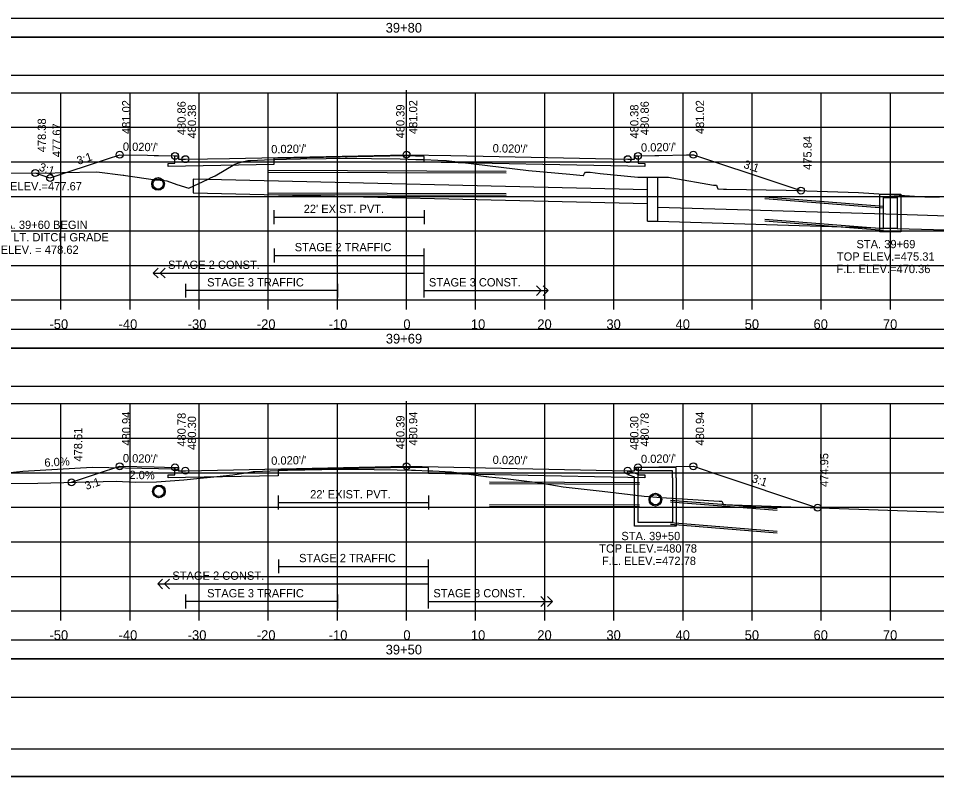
# Model space of a CAD drawing. Extents: x 1371057 to 1372761, y 380005 to 390517.
# Drawn here: x 1371838 to 1371970.9, y 381498.4 to 381608.2 of the extents above; entities that cross this region are included whole.
import ezdxf

# ---------------------------------------------------------------- set-up
doc = ezdxf.new("R2010")
doc.units = 0
for name, color, linetype in [('R_Alt Surface', 7, 'Continuous'), ('R_Axis', 7, 'Continuous'), ('R_Axis Annot', 7, 'Continuous'), ('R_Border', 7, 'Continuous'), ('R_Detour', 7, 'Continuous'), ('R_Dimension', 7, 'Continuous'), ('R_Drive', 7, 'Continuous'), ('R_Exist Surface', 7, 'Continuous'), ('R_Fin Surface', 7, 'Continuous'), ('R_Grid', 7, 'Continuous'), ('R_No Plot', 7, 'Continuous'), ('R_Striping', 7, 'Continuous'), ('R_Water', 7, 'Continuous'), ('R_Water Annot', 7, 'Continuous'), ('R_Xsect Elev', 7, 'Continuous'), ('R_Xsect Slope', 7, 'Continuous')]:
    doc.layers.add(name, color=color, linetype=linetype)

msp = doc.modelspace()

# ---------------------------------------------------------------- linework, layer by layer
at = {"layer": 'R_Alt Surface'}
for points in [[(1371927.71, 381588.29), (1371927.71, 381587.21), (1371928.71, 381587.19), (1371928.71, 381586.76), (1371926.21, 381586.81), (1371896.75, 381587.39), (1371896.75, 381588.22), (1371894.21, 381588.28), (1371875, 381587.89), (1371875, 381587.06), (1371862.21, 381586.81), (1371859.71, 381586.76), (1371859.71, 381587.19), (1371860.71, 381587.21), (1371860.71, 381588.29)], [(1371875, 381580.42), (1371875, 381578.42)], [(1371896.75, 381580.42), (1371896.75, 381578.42)], [(1371875, 381579.42), (1371896.75, 381579.42)], [(1371927.71, 381543.2), (1371927.71, 381542.12), (1371928.71, 381542.1), (1371928.71, 381541.67), (1371926.21, 381541.72), (1371897.39, 381542.3), (1371897.38, 381543.13), (1371894.21, 381543.19), (1371875.64, 381542.82), (1371875.64, 381541.99), (1371862.21, 381541.72), (1371859.71, 381541.67), (1371859.71, 381542.1), (1371860.71, 381542.12), (1371860.71, 381543.2)], [(1371875.64, 381539.11), (1371875.64, 381537.11)], [(1371897.38, 381539.11), (1371897.38, 381537.11)], [(1371875.64, 381538.11), (1371897.38, 381538.11)]]:
    msp.add_lwpolyline(points, dxfattribs=at)
at = {"layer": 'R_Axis'}
for p, q in [((1371744.21, 381567.43), (1372044.21, 381567.43)), ((1371844.21, 381566.03), (1371844.21, 381567.43)), ((1371854.21, 381566.03), (1371854.21, 381567.43)), ((1371864.21, 381566.03), (1371864.21, 381567.43)), ((1371874.21, 381566.03), (1371874.21, 381567.43)), ((1371884.21, 381566.03), (1371884.21, 381567.43)), ((1371894.21, 381566.03), (1371894.21, 381567.43)), ((1371904.21, 381566.03), (1371904.21, 381567.43)), ((1371914.21, 381566.03), (1371914.21, 381567.43)), ((1371924.21, 381566.03), (1371924.21, 381567.43)), ((1371934.21, 381566.03), (1371934.21, 381567.43)), ((1371944.21, 381566.03), (1371944.21, 381567.43)), ((1371954.21, 381566.03), (1371954.21, 381567.43)), ((1371964.21, 381566.03), (1371964.21, 381567.43)), ((1371744.21, 381522.43), (1372044.21, 381522.43)), ((1371844.21, 381521.03), (1371844.21, 381522.43)), ((1371854.21, 381521.03), (1371854.21, 381522.43)), ((1371864.21, 381521.03), (1371864.21, 381522.43)), ((1371874.21, 381521.03), (1371874.21, 381522.43)), ((1371884.21, 381521.03), (1371884.21, 381522.43)), ((1371894.21, 381521.03), (1371894.21, 381522.43)), ((1371904.21, 381521.03), (1371904.21, 381522.43)), ((1371914.21, 381521.03), (1371914.21, 381522.43)), ((1371924.21, 381521.03), (1371924.21, 381522.43)), ((1371934.21, 381521.03), (1371934.21, 381522.43)), ((1371944.21, 381521.03), (1371944.21, 381522.43)), ((1371954.21, 381521.03), (1371954.21, 381522.43)), ((1371964.21, 381521.03), (1371964.21, 381522.43))]:
    msp.add_line(p, q, dxfattribs=at)
at = {"layer": 'R_Border'}
msp.add_line((1372052.39, 381502.43), (1371736.21, 381502.43), dxfattribs=at)
at = {"layer": 'R_Detour'}
for points in [[(1371741.06, 381605.47), (1372047.37, 381605.47), (1372047.37, 381608.18), (1371741.06, 381608.18)], [(1371741.06, 381560.47), (1372047.37, 381560.47), (1372047.37, 381563.18), (1371741.06, 381563.18)], [(1371741.06, 381515.47), (1372047.37, 381515.47), (1372047.37, 381518.18), (1371741.06, 381518.18)]]:
    msp.add_lwpolyline(points, close=True, dxfattribs=at)
at = {"layer": 'R_Dimension'}
for points in [[(1371741.06, 381599.95), (1372047.37, 381599.95), (1372047.37, 381605.47), (1371741.06, 381605.47)], [(1371741.06, 381554.95), (1372047.37, 381554.95), (1372047.37, 381560.47), (1371741.06, 381560.47)], [(1371741.06, 381509.95), (1372047.37, 381509.95), (1372047.37, 381515.47), (1371741.06, 381515.47)]]:
    msp.add_lwpolyline(points, close=True, dxfattribs=at)
at = {"layer": 'R_Drive'}
for p, q in [((1371838.72, 381542.59), (1371828.21, 381541.53)), ((1371848.72, 381543.19), (1371838.72, 381542.59)), ((1371860.72, 381542.95), (1371848.72, 381543.19)), ((1371861.22, 381542.7), (1371860.72, 381542.95))]:
    msp.add_line(p, q, dxfattribs=at)
at = {"layer": 'R_Exist Surface'}
for points in [[(1371835.39, 381585.84), (1371842.25, 381585.79), (1371844.42, 381585.9), (1371849.4, 381586), (1371853.2, 381585.52), (1371853.29, 381585.51), (1371853.53, 381585.47), (1371857.88, 381584.8), (1371859.19, 381584.72), (1371859.52, 381584.66), (1371860.99, 381584.14), (1371862.69, 381583.61), (1371865.49, 381584.94), (1371865.85, 381585.1), (1371866.5, 381585.42), (1371869.36, 381587.1), (1371870.43, 381587.42), (1371871.27, 381587.64), (1371871.62, 381587.62), (1371873.68, 381587.7), (1371875, 381587.76), (1371875.14, 381587.77), (1371876.84, 381587.82), (1371878.87, 381587.87), (1371882.59, 381587.93), (1371885.32, 381587.96), (1371885.53, 381587.96), (1371885.53, 381587.96), (1371885.53, 381587.96), (1371885.62, 381587.96), (1371889.15, 381587.91), (1371893.31, 381587.84), (1371895.55, 381587.78), (1371896.75, 381587.74), (1371898.74, 381587.66), (1371900.01, 381587.6), (1371911.85, 381586.16), (1371917.84, 381585.62), (1371919.78, 381585.45), (1371919.81, 381585.45), (1371919.82, 381585.46), (1371919.97, 381585.72), (1371920.11, 381585.94), (1371920.12, 381585.94), (1371920.76, 381585.91), (1371922.22, 381585.75), (1371927.68, 381585.21), (1371928.03, 381585.21), (1371929.98, 381585.22), (1371931.68, 381585.21), (1371932.09, 381585.2), (1371932.6, 381585.13), (1371938.64, 381584.03), (1371938.88, 381584.04), (1371939.04, 381584.04), (1371939.16, 381583.74), (1371939.24, 381583.54), (1371940.06, 381583.47), (1371940.51, 381583.45), (1371949.13, 381583.33), (1371959.61, 381583.01), (1371969.21, 381582.38), (1371971.26, 381582.29)], [(1371824.37, 381540.79), (1371840.88, 381540.93), (1371852.18, 381541.19), (1371855, 381541.07), (1371858.04, 381541.09), (1371862, 381541.38), (1371864.36, 381541.66), (1371865.84, 381541.77), (1371869.08, 381542.13), (1371871.24, 381542.44), (1371872.03, 381542.6), (1371872.25, 381542.61), (1371874.5, 381542.72), (1371875.64, 381542.76), (1371875.64, 381542.76), (1371875.69, 381542.77), (1371875.77, 381542.77), (1371876.99, 381542.8), (1371884.46, 381542.94), (1371885.98, 381542.96), (1371886.12, 381542.95), (1371886.12, 381542.95), (1371886.12, 381542.95), (1371886.18, 381542.95), (1371892.84, 381542.84), (1371894.93, 381542.8), (1371895.5, 381542.78), (1371897.38, 381542.71), (1371898.03, 381542.68), (1371900.7, 381542.55), (1371905.68, 381541.88), (1371905.83, 381541.86), (1371906.13, 381541.84), (1371908.12, 381541.66), (1371913.55, 381540.96), (1371916.86, 381540.41), (1371922.49, 381539.75), (1371928.58, 381539.04), (1371931.07, 381538.85), (1371939.43, 381538.31), (1371939.58, 381538.31), (1371939.83, 381538.31), (1371939.9, 381538.12), (1371940.03, 381537.81), (1371940.53, 381537.79), (1371941.35, 381537.79), (1371976.47, 381536.6)]]:
    msp.add_lwpolyline(points, dxfattribs=at)
at = {"layer": 'R_Fin Surface'}
for points in [[(1371840.49, 381585.81), (1371842.43, 381585.16), (1371842.65, 381585.09), (1371850.96, 381587.86), (1371852.71, 381588.45), (1371856.71, 381588.37), (1371857.71, 381588.35), (1371858.31, 381588.33), (1371860.71, 381588.29), (1371860.81, 381588.29), (1371861.21, 381588.29), (1371861.22, 381587.89), (1371861.22, 381587.79), (1371861.42, 381587.79), (1371862.21, 381587.81), (1371868.61, 381587.93), (1371894.21, 381588.45), (1371900.61, 381588.32), (1371926.21, 381587.81), (1371926.41, 381587.8), (1371927.21, 381587.79), (1371927.21, 381588.19), (1371927.21, 381588.29), (1371927.61, 381588.29), (1371927.71, 381588.29), (1371930.11, 381588.33), (1371930.71, 381588.35), (1371934.71, 381588.43), (1371935.71, 381588.45), (1371948.07, 381584.33), (1371951.27, 381583.26)], [(1371845.74, 381541.04), (1371849.52, 381542.3), (1371852.71, 381543.36), (1371857.71, 381543.26), (1371860.71, 381543.2), (1371861.21, 381543.2), (1371861.22, 381542.7), (1371862.21, 381542.72), (1371869.19, 381542.86), (1371894.21, 381543.36), (1371926.21, 381542.72), (1371927.21, 381542.7), (1371927.21, 381543.2), (1371927.71, 381543.2), (1371930.71, 381543.26), (1371935.71, 381543.36), (1371938.53, 381542.42), (1371953.68, 381537.37)]]:
    msp.add_lwpolyline(points, dxfattribs=at)
at = {"layer": 'R_Grid'}
for p, q in [((1371744.21, 381597.43), (1372044.21, 381597.43)), ((1371844.21, 381567.43), (1371844.21, 381597.43)), ((1371854.21, 381567.43), (1371854.21, 381597.43)), ((1371864.21, 381567.43), (1371864.21, 381597.43)), ((1371874.21, 381567.43), (1371874.21, 381597.43)), ((1371884.21, 381567.43), (1371884.21, 381597.43)), ((1371894.21, 381567.43), (1371894.21, 381597.43)), ((1371904.21, 381567.43), (1371904.21, 381597.43)), ((1371914.21, 381567.43), (1371914.21, 381597.43)), ((1371924.21, 381567.43), (1371924.21, 381597.43)), ((1371934.21, 381567.43), (1371934.21, 381597.43)), ((1371944.21, 381567.43), (1371944.21, 381597.43)), ((1371954.21, 381567.43), (1371954.21, 381597.43)), ((1371964.21, 381567.43), (1371964.21, 381597.43)), ((1371744.21, 381592.43), (1372044.21, 381592.43)), ((1371744.21, 381587.43), (1372044.21, 381587.43)), ((1371744.21, 381582.43), (1372044.21, 381582.43)), ((1371744.21, 381577.43), (1372044.21, 381577.43)), ((1371744.21, 381572.43), (1372044.21, 381572.43)), ((1371744.21, 381567.43), (1372044.21, 381567.43)), ((1371744.21, 381552.43), (1372044.21, 381552.43)), ((1371844.21, 381522.43), (1371844.21, 381552.43)), ((1371854.21, 381522.43), (1371854.21, 381552.43)), ((1371864.21, 381522.43), (1371864.21, 381552.43)), ((1371874.21, 381522.43), (1371874.21, 381552.43)), ((1371884.21, 381522.43), (1371884.21, 381552.43)), ((1371894.21, 381522.43), (1371894.21, 381552.43)), ((1371904.21, 381522.43), (1371904.21, 381552.43)), ((1371914.21, 381522.43), (1371914.21, 381552.43)), ((1371924.21, 381522.43), (1371924.21, 381552.43)), ((1371934.21, 381522.43), (1371934.21, 381552.43)), ((1371944.21, 381522.43), (1371944.21, 381552.43)), ((1371954.21, 381522.43), (1371954.21, 381552.43)), ((1371964.21, 381522.43), (1371964.21, 381552.43)), ((1371744.21, 381547.43), (1372044.21, 381547.43)), ((1371744.21, 381542.43), (1372044.21, 381542.43)), ((1371744.21, 381537.43), (1372044.21, 381537.43)), ((1371744.21, 381532.43), (1372044.21, 381532.43)), ((1371744.21, 381527.43), (1372044.21, 381527.43)), ((1371744.21, 381522.43), (1372044.21, 381522.43))]:
    msp.add_line(p, q, dxfattribs=at)
at = {"layer": 'R_No Plot'}
for p, q in [((1371874.21, 381586.2), (1371908.61, 381586.09)), ((1371874.21, 381582.7), (1371908.61, 381582.59)), ((1371946.05, 381582.38), (1371963.21, 381581.03)), ((1371946.05, 381578.88), (1371963.21, 381577.53)), ((1371906.21, 381541.1), (1371927.9, 381541.03)), ((1371906.21, 381537.6), (1371927.9, 381537.53)), ((1371932.39, 381538.46), (1371947.81, 381537.24)), ((1371932.39, 381534.96), (1371947.81, 381533.74)), ((1371723.81, 381498.45), (1372057.14, 381498.45))]:
    msp.add_line(p, q, dxfattribs=at)
for points in [[(1371723.8, 381711.78), (1372057.14, 381711.78), (1372057.14, 381498.44), (1371723.8, 381498.44)], [(1371970.13, 381707.89), (1371989.75, 381707.89), (1371989.75, 381698.01), (1372005.86, 381698.01), (1372029.06, 381698.01), (1372029.18, 381669.85), (1372052.39, 381669.85), (1372052.39, 381502.43), (1371736.21, 381502.43), (1371736.21, 381707.89)]]:
    msp.add_lwpolyline(points, close=True, dxfattribs=at)
for centre, radius in [((1371852.71, 381588.45), 0.5), ((1371860.71, 381588.29), 0.5), ((1371862.21, 381587.81), 0.5), ((1371894.21, 381588.45), 0.5), ((1371926.21, 381587.81), 0.5), ((1371927.71, 381588.29), 0.5), ((1371935.71, 381588.45), 0.5), ((1371840.49, 381585.81), 0.5), ((1371842.65, 381585.09), 0.5), ((1371858.27, 381584.22), 0.917), ((1371951.27, 381583.26), 0.5), ((1371852.71, 381543.36), 0.5), ((1371894.21, 381543.36), 0.5), ((1371935.71, 381543.36), 0.5), ((1371860.71, 381543.2), 0.5), ((1371862.21, 381542.72), 0.5), ((1371926.21, 381542.72), 0.5), ((1371927.71, 381543.2), 0.5), ((1371845.74, 381541.04), 0.5), ((1371858.38, 381539.73), 0.917), ((1371930.21, 381538.53), 0.917), ((1371953.68, 381537.37), 0.5)]:
    msp.add_circle(centre, radius, dxfattribs=at)
at = {"layer": 'R_Striping'}
for p, q in [((1371875.06, 381574.88), (1371875.06, 381572.88)), ((1371896.69, 381574.88), (1371896.69, 381567.79)), ((1371875.06, 381573.88), (1371896.69, 381573.88)), ((1371857.57, 381571.33), (1371858.28, 381572.04)), ((1371858.57, 381571.33), (1371859.28, 381572.04)), ((1371857.57, 381571.33), (1371896.69, 381571.33)), ((1371858.28, 381570.62), (1371857.57, 381571.33)), ((1371859.28, 381570.62), (1371858.57, 381571.33)), ((1371862.21, 381569.79), (1371862.21, 381567.79)), ((1371884.21, 381569.79), (1371884.21, 381567.79)), ((1371913.69, 381568.79), (1371912.99, 381569.5)), ((1371914.69, 381568.79), (1371913.99, 381569.5)), ((1371884.21, 381568.79), (1371862.21, 381568.79)), ((1371896.69, 381568.79), (1371914.69, 381568.79)), ((1371896.73, 381568.79), (1371906.73, 381568.79)), ((1371912.99, 381568.08), (1371913.69, 381568.79)), ((1371913.99, 381568.08), (1371914.69, 381568.79)), ((1371875.7, 381529.88), (1371875.7, 381527.88)), ((1371897.33, 381529.88), (1371897.33, 381522.79)), ((1371875.7, 381528.88), (1371897.33, 381528.88)), ((1371858.21, 381526.33), (1371858.91, 381527.04)), ((1371859.21, 381526.33), (1371859.91, 381527.04)), ((1371858.21, 381526.33), (1371897.33, 381526.33)), ((1371858.91, 381525.62), (1371858.21, 381526.33)), ((1371859.91, 381525.62), (1371859.21, 381526.33)), ((1371862.21, 381524.79), (1371862.21, 381522.79)), ((1371884.21, 381524.79), (1371884.21, 381522.79)), ((1371914.33, 381523.79), (1371913.62, 381524.5)), ((1371915.33, 381523.79), (1371914.62, 381524.5)), ((1371884.21, 381523.79), (1371862.21, 381523.79)), ((1371897.33, 381523.79), (1371915.33, 381523.79)), ((1371897.36, 381523.79), (1371907.36, 381523.79)), ((1371913.62, 381523.08), (1371914.33, 381523.79)), ((1371914.62, 381523.08), (1371915.33, 381523.79))]:
    msp.add_line(p, q, dxfattribs=at)
at = {"layer": 'R_Water'}
for p, q in [((1371874.21, 381585.95), (1371908.61, 381585.84)), ((1371929.09, 381585.2), (1371930.59, 381585.2)), ((1371929.09, 381578.83), (1371929.09, 381585.2)), ((1371930.59, 381578.83), (1371930.59, 381585.2)), ((1371929.09, 381583.39), (1371863.33, 381584.92)), ((1371863.33, 381584.92), (1371863.33, 381582.92)), ((1371863.33, 381582.92), (1371929.09, 381581.39)), ((1371874.21, 381582.95), (1371908.61, 381582.84)), ((1371946.05, 381582.13), (1371963.21, 381580.78)), ((1371965.21, 381579.78), (1371930.59, 381580.83)), ((1372044.21, 381577.39), (1371965.21, 381579.78)), ((1371929.09, 381578.83), (1371930.59, 381578.83)), ((1371930.59, 381578.83), (1371965.21, 381577.78)), ((1371946.05, 381579.13), (1371963.21, 381577.78)), ((1371965.21, 381577.78), (1372044.21, 381575.39)), ((1371926.21, 381542.72), (1371927.71, 381542.2)), ((1371927.38, 381543.04), (1371927.46, 381543.2)), ((1371927.38, 381543.04), (1371927.71, 381542.7)), ((1371933.21, 381543.2), (1371927.46, 381543.2)), ((1371932.71, 381542.7), (1371927.71, 381542.7)), ((1371932.71, 381541.7), (1371932.71, 381542.7)), ((1371933.21, 381541.7), (1371933.21, 381543.2)), ((1371926.21, 381542.19), (1371927.21, 381541.85)), ((1371927.21, 381541.7), (1371927.21, 381541.85)), ((1371927.71, 381541.7), (1371927.71, 381542.2)), ((1371906.21, 381540.85), (1371927.9, 381540.78)), ((1371906.21, 381537.85), (1371927.9, 381537.78)), ((1371932.39, 381538.21), (1371947.81, 381536.99)), ((1371932.39, 381535.21), (1371947.81, 381533.99))]:
    msp.add_line(p, q, dxfattribs=at)
for points in [[(1371964.21, 381582.74), (1371965.71, 381582.74), (1371965.71, 381577.28), (1371964.21, 381577.28), (1371962.71, 381577.28), (1371962.71, 381582.74)], [(1371964.21, 381582.24), (1371965.21, 381582.24), (1371965.21, 381577.78), (1371964.21, 381577.78), (1371963.21, 381577.78), (1371963.21, 381582.24)]]:
    msp.add_lwpolyline(points, close=True, dxfattribs=at)
for points in [[(1371926.21, 381542.19), (1371926.21, 381542.72)], [(1371933.21, 381541.7), (1371933.21, 381534.71), (1371930.21, 381534.71), (1371927.21, 381534.71), (1371927.21, 381541.7)], [(1371932.71, 381541.7), (1371932.71, 381535.21), (1371930.21, 381535.21), (1371927.71, 381535.21), (1371927.71, 381541.7)]]:
    msp.add_lwpolyline(points, dxfattribs=at)
for centre in [(1371858.27, 381584.22), (1371858.38, 381539.73), (1371930.21, 381538.53)]:
    msp.add_circle(centre, 0.75, dxfattribs=at)
at = {"layer": 'R_Xsect Elev'}
for p, q in [((1371894.21, 381587.82), (1371894.21, 381597.82)), ((1371894.21, 381542.81), (1371894.21, 381552.81))]:
    msp.add_line(p, q, dxfattribs=at)

# ---------------------------------------------------------------- texts
at = {"layer": 'R_Axis Annot'}
for s, p in [('39+80', (1371891.19, 381606.13)), ('-50', (1371842.55, 381563.23)), ('-40', (1371852.55, 381563.23)), ('-30', (1371862.55, 381563.23)), ('-20', (1371872.55, 381563.23)), ('-10', (1371882.95, 381563.23)), ('0', (1371893.75, 381563.23)), ('10', (1371903.52, 381563.23)), ('20', (1371913.13, 381563.23)), ('30', (1371923.13, 381563.23)), ('40', (1371933.13, 381563.23)), ('50', (1371943.13, 381563.23)), ('60', (1371953.09, 381563.23)), ('70', (1371963.13, 381563.23)), ('39+69', (1371891.21, 381561.13)), ('-50', (1371842.55, 381518.23)), ('-40', (1371852.55, 381518.23)), ('-30', (1371862.55, 381518.23)), ('-20', (1371872.55, 381518.23)), ('-10', (1371882.95, 381518.23)), ('0', (1371893.75, 381518.23)), ('10', (1371903.52, 381518.23)), ('20', (1371913.13, 381518.23)), ('30', (1371923.13, 381518.23)), ('40', (1371933.13, 381518.23)), ('50', (1371943.13, 381518.23)), ('60', (1371953.09, 381518.23)), ('70', (1371963.13, 381518.23)), ('39+50', (1371891.19, 381516.13))]:
    msp.add_text(s, height=1.4, dxfattribs=at).set_placement(p)
at = {"layer": 'R_Striping'}
for s, p in [('STAGE 2 TRAFFIC', (1371878.03, 381574.48)), ('STAGE 2 CONST.', (1371859.7, 381571.93)), ('STAGE 3 TRAFFIC', (1371865.36, 381569.39)), ('STAGE 3 CONST.', (1371897.45, 381569.39)), ('STAGE 2 TRAFFIC', (1371878.67, 381529.48)), ('STAGE 2 CONST.', (1371860.33, 381526.93)), ('STAGE 3 TRAFFIC', (1371865.36, 381524.39)), ('STAGE 3 CONST.', (1371898.09, 381524.39))]:
    msp.add_text(s, height=1.2, dxfattribs=at).set_placement(p)
at = {"layer": 'R_Water'}
for p in [(1371879.33, 381580.02), (1371880.27, 381538.71)]:
    msp.add_text("22' EXIST. PVT.", height=1.2, dxfattribs=at).set_placement(p)
at = {"layer": 'R_Water Annot'}
for s, p in [('STA. 39+69', (1371959.31, 381574.92)), ('TOP ELEV.=475.31', (1371956.47, 381573.12)), ('F.L. ELEV.=470.36', (1371956.4, 381571.32)), ('STA. 39+50', (1371925.29, 381532.67)), ('TOP ELEV.=480.78', (1371922.09, 381530.87)), ('F.L. ELEV.=472.78', (1371922.48, 381529.07))]:
    msp.add_text(s, height=1.2, dxfattribs=at).set_placement(p)
at = {"layer": 'R_Xsect Elev'}
for s, rotation, p in [('481.02', 90, (1371854.26, 381591.45)), ('480.86', 90, (1371862.26, 381591.29)), ('480.38', 90, (1371863.76, 381590.81)), ('480.39', 90, (1371893.91, 381590.82)), ('481.02', 90, (1371895.76, 381591.45)), ('480.38', 90, (1371927.76, 381590.81)), ('480.86', 90, (1371929.26, 381591.29)), ('481.02', 90, (1371937.26, 381591.45)), ('478.38', 90, (1371842.04, 381588.81)), ('477.67', 90, (1371844.2, 381588.09)), ('475.84', 90, (1371952.82, 381586.26)), ('480.94', 90, (1371854.26, 381546.36)), ('480.78', 90, (1371862.26, 381546.2)), ('480.30', 90, (1371863.76, 381545.72)), ('480.39', 90, (1371893.91, 381545.81)), ('480.94', 90, (1371895.76, 381546.36)), ('480.30', 90, (1371927.76, 381545.72)), ('480.78', 90, (1371929.26, 381546.2)), ('480.94', 90, (1371937.26, 381546.36)), ('478.61', 90, (1371847.29, 381544.04)), ('474.95', 90, (1371955.23, 381540.37)), ('6.0%', 3.4336, (1371841.85, 381543.28)), ('2.0%', 358.8542, (1371854.11, 381541.53))]:
    msp.add_text(s, height=1.2, rotation=rotation, dxfattribs=at).set_placement(p)
for s, p in [('ELEV.=477.67', (1371836.85, 381583.29)), ('STA. 39+60 BEGIN ', (1371834.11, 381577.71)), ('-10.59% LT. DITCH GRADE', (1371830.9, 381575.91)), ('ELEV. = 478.62', (1371835.49, 381574.11))]:
    msp.add_text(s, height=1.2, dxfattribs=at).set_placement(p)
at = {"layer": 'R_Xsect Slope'}
for s, rotation, p in [("0.020'/'", 358.8543, (1371853.16, 381589.04)), ("0.020'/'", 1.1458, (1371874.64, 381588.65)), ("0.020'/'", 358.8543, (1371906.66, 381588.8)), ("0.020'/'", 1.1458, (1371928.14, 381588.89)), ('3:1', 18.4353, (1371846.73, 381586.98)), ('3:1', 341.5648, (1371942.88, 381586.58)), ('3:1', 341.5681, (1371840.94, 381586.19)), ("0.020'/'", 358.8542, (1371853.16, 381543.95)), ("0.020'/'", 1.1458, (1371928.14, 381543.81)), ("0.020'/'", 1.1457, (1371874.64, 381543.57)), ("0.020'/'", 358.8543, (1371906.66, 381543.71)), ('3:1', 18.4321, (1371847.89, 381539.93)), ('3:1', 341.5673, (1371944.06, 381541.11))]:
    msp.add_text(s, height=1.2, rotation=rotation, dxfattribs=at).set_placement(p)

doc.saveas('drawing.dxf')
